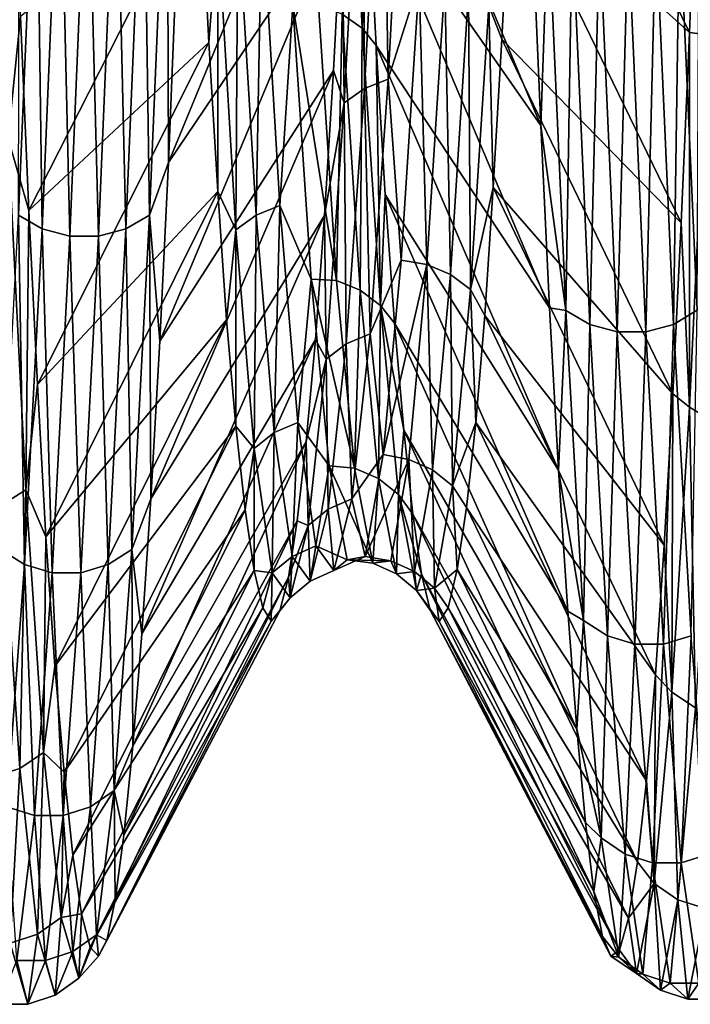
# Model space of a CAD drawing. Header units: metres. Extents: x -95 to 103, y -12 to 12.
# Tile 491 of 520: x 97.93 to 99.72, y -10.47 to -7.85. Entities that reach past the tile are written whole.
import ezdxf

# ---------------------------------------------------------------- set-up
doc = ezdxf.new("R2010")
doc.units = ezdxf.units.M
doc.layers.add('solid_P74500_01', color=7, linetype='CONTINUOUS')

msp = doc.modelspace()

# ---------------------------------------------------------------- linework, layer by layer
at = {"layer": 'solid_P74500_01'}
for points in [[(98.790375, -7.833312, 5.11005), (98.84375, -7.870393, 5.134314), (98.795631, -6.911403, 6.367678)], [(98.795631, -6.911403, 6.367678), (98.84375, -7.870393, 5.134314), (98.832939, -6.966874, 6.384732)], [(98.84375, -7.870393, 5.134314), (98.85656, -7.46706, 5.792951), (98.832939, -6.966874, 6.384732)], [(99.319588, -8.129209, 6.396384), (98.832939, -6.966874, 6.384732), (98.85656, -7.46706, 5.792951)], [(99.319588, -8.129209, 6.396384), (99.2966, -7.59073, 7.02585), (98.832939, -6.966874, 6.384732)], [(99.715248, -7.881959, -6.697031), (99.238716, -7.452239, -5.810647), (99.26162, -6.953875, -6.39924)], [(99.738045, -7.32219, -7.305136), (99.715248, -7.881959, -6.697031), (99.26162, -6.953875, -6.39924)], [(98.326958, -8.227825, -6.26663), (98.813553, -7.048882, -6.292283), (98.790451, -7.541617, -5.694568)], [(98.326958, -8.227825, -6.26663), (98.349098, -7.698763, -6.90525), (98.813553, -7.048882, -6.292283)], [(98.897423, -7.123503, -6.058362), (98.960678, -7.101774, -6.039834), (98.912552, -8.006654, -4.780875)], [(98.912552, -8.006654, -4.780875), (98.960678, -7.101774, -6.039834), (98.995399, -7.744138, -5.170088)], [(98.897423, -7.123503, -6.058362), (98.849304, -8.031159, -4.795551), (98.844017, -7.157214, -6.087073)], [(98.897423, -7.123503, -6.058362), (98.912552, -8.006654, -4.780875), (98.849304, -8.031159, -4.795551)], [(98.844017, -7.157214, -6.087073), (98.795898, -8.069172, -4.818286), (98.790451, -7.541617, -5.694568)], [(98.849304, -8.031159, -4.795551), (98.795898, -8.069172, -4.818286), (98.844017, -7.157214, -6.087073)], [(97.974739, -7.251092, -7.453121), (97.927681, -8.368459, -6.181171), (97.930092, -7.229092, -7.395165)], [(97.990875, -8.404579, -6.207862), (97.927681, -8.368459, -6.181171), (97.974739, -7.251092, -7.453121)], [(98.037941, -7.282386, -7.485303), (97.990875, -8.404579, -6.207862), (97.974739, -7.251092, -7.453121)], [(98.324066, -7.250777, -7.453051), (98.277008, -8.368137, -6.181152), (98.260933, -7.282162, -7.485275)], [(98.324066, -7.250777, -7.453051), (98.326958, -8.227825, -6.26663), (98.277008, -8.368137, -6.181152)], [(98.324066, -7.250777, -7.453051), (98.349098, -7.698763, -6.90525), (98.326958, -8.227825, -6.26663)], [(97.900528, -8.164598, 6.440331), (97.932716, -7.839543, 6.745545), (97.910248, -7.273641, 7.35393)], [(98.06411, -8.42406, -6.222299), (97.990875, -8.404579, -6.207862), (98.037941, -7.282386, -7.485303)], [(98.111168, -7.299256, -7.502702), (98.06411, -8.42406, -6.222299), (98.037941, -7.282386, -7.485303)], [(98.260933, -7.282162, -7.485275), (98.213875, -8.404354, -6.20787), (98.187737, -7.299174, -7.502693)], [(98.277008, -8.368137, -6.181152), (98.213875, -8.404354, -6.20787), (98.260933, -7.282162, -7.485275)], [(98.140671, -8.423978, -6.222304), (98.06411, -8.42406, -6.222299), (98.111168, -7.299256, -7.502702)], [(98.187737, -7.299174, -7.502693), (98.140671, -8.423978, -6.222304), (98.111168, -7.299256, -7.502702)], [(98.213875, -8.404354, -6.20787), (98.140671, -8.423978, -6.222304), (98.187737, -7.299174, -7.502693)], [(99.763016, -7.888095, -6.783866), (99.715248, -7.881959, -6.697031), (99.738045, -7.32219, -7.305136)], [(97.932716, -7.839543, 6.745545), (97.955299, -8.355656, 6.092323), (98.411591, -7.458072, 5.801159)], [(97.955299, -8.355656, 6.092323), (98.434883, -7.908321, 5.168714), (98.411591, -7.458072, 5.801159)], [(98.459045, -7.596894, 5.523159), (98.411591, -7.458072, 5.801159), (98.434883, -7.908321, 5.168714)], [(98.84375, -7.870393, 5.134314), (98.880508, -7.916407, 5.15989), (98.85656, -7.46706, 5.792951)], [(99.342964, -8.615294, 5.722879), (98.85656, -7.46706, 5.792951), (98.880508, -7.916407, 5.15989)], [(99.342964, -8.615294, 5.722879), (99.319588, -8.129209, 6.396384), (98.85656, -7.46706, 5.792951)], [(99.180603, -7.8113, -5.219016), (99.238716, -7.452239, -5.810647), (99.215775, -7.899969, -5.183126)], [(99.693329, -8.388759, -6.049393), (99.215775, -7.899969, -5.183126), (99.238716, -7.452239, -5.810647)], [(99.715248, -7.881959, -6.697031), (99.693329, -8.388759, -6.049393), (99.238716, -7.452239, -5.810647)], [(98.303879, -8.704233, -5.588188), (98.790451, -7.541617, -5.694568), (98.767235, -7.982965, -5.057574)], [(98.303879, -8.704233, -5.588188), (98.326958, -8.227825, -6.26663), (98.790451, -7.541617, -5.694568)], [(98.560577, -8.368117, 4.164261), (98.575706, -7.537958, 5.480403), (98.512459, -7.561069, 5.49716)], [(98.560577, -8.368117, 4.164261), (98.623825, -8.342547, 4.151577), (98.575706, -7.537958, 5.480403)], [(98.575706, -7.537958, 5.480403), (98.623825, -8.342547, 4.151577), (98.659096, -7.808609, 5.076948)], [(98.795898, -8.069172, -4.818286), (98.767235, -7.982965, -5.057574), (98.790451, -7.541617, -5.694568)], [(98.512459, -7.561069, 5.49716), (98.459045, -7.596894, 5.523159), (98.507164, -8.407759, 4.183946)], [(98.560577, -8.368117, 4.164261), (98.512459, -7.561069, 5.49716), (98.507164, -8.407759, 4.183946)], [(99.339478, -7.564224, 7.142225), (99.2966, -7.59073, 7.02585), (99.319588, -8.129209, 6.396384)], [(99.386536, -8.621805, 5.822116), (99.339478, -7.564224, 7.142225), (99.319588, -8.129209, 6.396384)], [(99.402679, -7.596933, 7.172999), (99.339478, -7.564224, 7.142225), (99.386536, -8.621805, 5.822116)], [(99.688805, -7.564149, 7.141912), (99.625671, -7.596901, 7.172777), (99.672729, -8.659002, 5.846967)], [(99.735863, -8.621679, 5.821819), (99.688805, -7.564149, 7.141912), (99.672729, -8.659002, 5.846967)], [(99.735863, -8.621679, 5.821819), (99.740379, -7.667348, 6.942352), (99.688805, -7.564149, 7.141912)], [(98.459045, -7.596894, 5.523159), (98.434883, -7.908321, 5.168714), (98.458427, -8.305195, 4.502941)], [(98.507164, -8.407759, 4.183946), (98.459045, -7.596894, 5.523159), (98.458427, -8.305195, 4.502941)], [(99.449738, -8.65907, 5.847181), (99.402679, -7.596933, 7.172999), (99.386536, -8.621805, 5.822116)], [(99.475906, -7.614615, 7.18959), (99.402679, -7.596933, 7.172999), (99.449738, -8.65907, 5.847181)], [(99.625671, -7.596901, 7.172777), (99.552475, -7.614605, 7.189508), (99.599533, -8.679184, 5.860607)], [(99.672729, -8.659002, 5.846967), (99.625671, -7.596901, 7.172777), (99.599533, -8.679184, 5.860607)], [(99.522972, -8.679208, 5.860686), (99.475906, -7.614615, 7.18959), (99.449738, -8.65907, 5.847181)], [(99.552475, -7.614605, 7.189508), (99.475906, -7.614615, 7.18959), (99.522972, -8.679208, 5.860686)], [(99.599533, -8.679184, 5.860607), (99.552475, -7.614605, 7.189508), (99.522972, -8.679208, 5.860686)], [(98.912552, -8.006654, -4.780875), (98.995399, -7.744138, -5.170088), (98.947563, -8.488454, -3.819284)], [(99.015869, -8.499977, -3.81833), (98.947563, -8.488454, -3.819284), (98.995399, -7.744138, -5.170088)], [(99.063988, -7.750636, -5.17861), (99.015869, -8.499977, -3.81833), (98.995399, -7.744138, -5.170088)], [(99.079102, -8.52606, -3.830006), (99.015869, -8.499977, -3.81833), (99.063988, -7.750636, -5.17861)], [(99.079102, -8.52606, -3.830006), (99.063988, -7.750636, -5.17861), (99.12722, -7.774426, -5.19446)], [(99.079102, -8.52606, -3.830006), (99.12722, -7.774426, -5.19446), (99.132484, -8.566485, -3.848092)], [(99.12722, -7.774426, -5.19446), (99.180603, -7.8113, -5.219016), (99.132484, -8.566485, -3.848092)], [(98.623825, -8.342547, 4.151577), (98.707222, -8.538337, 3.709056), (98.659096, -7.808609, 5.076948)], [(98.775261, -8.541957, 3.726181), (98.659096, -7.808609, 5.076948), (98.707222, -8.538337, 3.709056)], [(98.775261, -8.541957, 3.726181), (98.727142, -7.809382, 5.094395), (98.659096, -7.808609, 5.076948)], [(98.790375, -7.833312, 5.11005), (98.727142, -7.809382, 5.094395), (98.775261, -8.541957, 3.726181)], [(99.132484, -8.566485, -3.848092), (99.180603, -7.8113, -5.219016), (99.19294, -8.294554, -4.523155)], [(99.180603, -7.8113, -5.219016), (99.215775, -7.899969, -5.183126), (99.19294, -8.294554, -4.523155)], [(98.790375, -7.833312, 5.11005), (98.775261, -8.541957, 3.726181), (98.838493, -8.568137, 3.737643)], [(98.790375, -7.833312, 5.11005), (98.838493, -8.568137, 3.737643), (98.84375, -7.870393, 5.134314)], [(97.900528, -8.164598, 6.440331), (97.955299, -8.355656, 6.092323), (97.932716, -7.839543, 6.745545)], [(98.838493, -8.568137, 3.737643), (98.891876, -8.608709, 3.75541), (98.84375, -7.870393, 5.134314)], [(98.84375, -7.870393, 5.134314), (98.891876, -8.608709, 3.75541), (98.880508, -7.916407, 5.15989)], [(99.715958, -8.879577, -5.411709), (99.693329, -8.388759, -6.049393), (99.715248, -7.881959, -6.697031)], [(99.763016, -7.888095, -6.783866), (99.715958, -8.879577, -5.411709), (99.715248, -7.881959, -6.697031)], [(99.77916, -8.917857, -5.435156), (99.715958, -8.879577, -5.411709), (99.763016, -7.888095, -6.783866)], [(97.955299, -8.355656, 6.092323), (97.977882, -8.819003, 5.399454), (98.434883, -7.908321, 5.168714)], [(97.977882, -8.819003, 5.399454), (98.458427, -8.305195, 4.502941), (98.434883, -7.908321, 5.168714)], [(98.891876, -8.608709, 3.75541), (98.904953, -8.31363, 4.489039), (98.880508, -7.916407, 5.15989)], [(99.366997, -9.047523, 5.00894), (98.880508, -7.916407, 5.15989), (98.904953, -8.31363, 4.489039)], [(99.366997, -9.047523, 5.00894), (99.342964, -8.615294, 5.722879), (98.880508, -7.916407, 5.15989)], [(99.67115, -8.844275, -5.359597), (99.19294, -8.294554, -4.523155), (99.215775, -7.899969, -5.183126)], [(99.693329, -8.388759, -6.049393), (99.67115, -8.844275, -5.359597), (99.215775, -7.899969, -5.183126)], [(98.280197, -9.123547, -4.873214), (98.767235, -7.982965, -5.057574), (98.743492, -8.368941, -4.387018)], [(98.280197, -9.123547, -4.873214), (98.303879, -8.704233, -5.588188), (98.767235, -7.982965, -5.057574)], [(98.795898, -8.069172, -4.818286), (98.743492, -8.368941, -4.387018), (98.767235, -7.982965, -5.057574)], [(98.849304, -8.031159, -4.795551), (98.912552, -8.006654, -4.780875), (98.864433, -8.684324, -3.385668)], [(98.864433, -8.684324, -3.385668), (98.912552, -8.006654, -4.780875), (98.947563, -8.488454, -3.819284)], [(98.849304, -8.031159, -4.795551), (98.801186, -8.710912, -3.396073), (98.795898, -8.069172, -4.818286)], [(98.849304, -8.031159, -4.795551), (98.864433, -8.684324, -3.385668), (98.801186, -8.710912, -3.396073)], [(98.795898, -8.069172, -4.818286), (98.747772, -8.752148, -3.412184), (98.743492, -8.368941, -4.387018)], [(98.801186, -8.710912, -3.396073), (98.747772, -8.752148, -3.412184), (98.795898, -8.069172, -4.818286)], [(99.386536, -8.621805, 5.822116), (99.319588, -8.129209, 6.396384), (99.342964, -8.615294, 5.722879)], [(97.947586, -9.099931, 5.027052), (97.900528, -8.164598, 6.440331), (97.884453, -9.139276, 5.048839)], [(97.947586, -9.099931, 5.027052), (97.955299, -8.355656, 6.092323), (97.900528, -8.164598, 6.440331)], [(98.277008, -8.368137, -6.181152), (98.326958, -8.227825, -6.26663), (98.303879, -8.704233, -5.588188)], [(97.977882, -8.819003, 5.399454), (98.000908, -9.224648, 4.673626), (98.458427, -8.305195, 4.502941)], [(98.000908, -9.224648, 4.673626), (98.482246, -8.646752, 3.807828), (98.458427, -8.305195, 4.502941)], [(98.507164, -8.407759, 4.183946), (98.458427, -8.305195, 4.502941), (98.482246, -8.646752, 3.807828)], [(99.132484, -8.566485, -3.848092), (99.19294, -8.294554, -4.523155), (99.169937, -8.635324, -3.832931)], [(99.648293, -9.247269, -4.627614), (99.169937, -8.635324, -3.832931), (99.19294, -8.294554, -4.523155)], [(99.67115, -8.844275, -5.359597), (99.648293, -9.247269, -4.627614), (99.19294, -8.294554, -4.523155)], [(98.891876, -8.608709, 3.75541), (98.929855, -8.656312, 3.785599), (98.904953, -8.31363, 4.489039)], [(99.391548, -9.423112, 4.259678), (98.904953, -8.31363, 4.489039), (98.929855, -8.656312, 3.785599)], [(99.391548, -9.423112, 4.259678), (99.366997, -9.047523, 5.00894), (98.904953, -8.31363, 4.489039)], [(97.947586, -9.099931, 5.027052), (97.977882, -8.819003, 5.399454), (97.955299, -8.355656, 6.092323)], [(98.608696, -8.947294, 2.718592), (98.623825, -8.342547, 4.151577), (98.560577, -8.368117, 4.164261)], [(98.608696, -8.947294, 2.718592), (98.671944, -8.919962, 2.710325), (98.623825, -8.342547, 4.151577)], [(98.623825, -8.342547, 4.151577), (98.671944, -8.919962, 2.710325), (98.707222, -8.538337, 3.709056)], [(97.943817, -9.298843, -4.76347), (97.880615, -9.258877, -4.742989), (97.927681, -8.368459, -6.181171)], [(97.990875, -8.404579, -6.207862), (97.943817, -9.298843, -4.76347), (97.927681, -8.368459, -6.181171)], [(98.277008, -8.368137, -6.181152), (98.229942, -9.258556, -4.743023), (98.213875, -8.404354, -6.20787)], [(98.277008, -8.368137, -6.181152), (98.280197, -9.123547, -4.873214), (98.229942, -9.258556, -4.743023)], [(98.256401, -9.483229, -4.126333), (98.743492, -8.368941, -4.387018), (98.718887, -8.699071, -3.687726)], [(98.256401, -9.483229, -4.126333), (98.280197, -9.123547, -4.873214), (98.743492, -8.368941, -4.387018)], [(98.277008, -8.368137, -6.181152), (98.303879, -8.704233, -5.588188), (98.280197, -9.123547, -4.873214)], [(98.560577, -8.368117, 4.164261), (98.507164, -8.407759, 4.183946), (98.55529, -8.989673, 2.731431)], [(98.608696, -8.947294, 2.718592), (98.560577, -8.368117, 4.164261), (98.55529, -8.989673, 2.731431)], [(98.747772, -8.752148, -3.412184), (98.718887, -8.699071, -3.687726), (98.743492, -8.368941, -4.387018)], [(99.715958, -8.879577, -5.411709), (99.67115, -8.844275, -5.359597), (99.693329, -8.388759, -6.049393)], [(98.017052, -9.320405, -4.774558), (97.943817, -9.298843, -4.76347), (97.990875, -8.404579, -6.207862)], [(98.06411, -8.42406, -6.222299), (98.017052, -9.320405, -4.774558), (97.990875, -8.404579, -6.207862)], [(98.213875, -8.404354, -6.20787), (98.166809, -9.298623, -4.763515), (98.140671, -8.423978, -6.222304)], [(98.229942, -9.258556, -4.743023), (98.166809, -9.298623, -4.763515), (98.213875, -8.404354, -6.20787)], [(98.507164, -8.407759, 4.183946), (98.482246, -8.646752, 3.807828), (98.506622, -8.930234, 3.087312)], [(98.55529, -8.989673, 2.731431), (98.507164, -8.407759, 4.183946), (98.506622, -8.930234, 3.087312)], [(98.093613, -9.320325, -4.774576), (98.017052, -9.320405, -4.774558), (98.06411, -8.42406, -6.222299)], [(98.140671, -8.423978, -6.222304), (98.093613, -9.320325, -4.774576), (98.06411, -8.42406, -6.222299)], [(98.166809, -9.298623, -4.763515), (98.093613, -9.320325, -4.774576), (98.140671, -8.423978, -6.222304)], [(98.864433, -8.684324, -3.385668), (98.947563, -8.488454, -3.819284), (98.899612, -9.005815, -2.36242)], [(99.015869, -8.499977, -3.81833), (98.899612, -9.005815, -2.36242), (98.947563, -8.488454, -3.819284)], [(99.015869, -8.499977, -3.81833), (98.967751, -9.018471, -2.354182), (98.899612, -9.005815, -2.36242)], [(99.030975, -9.046138, -2.361365), (98.967751, -9.018471, -2.354182), (99.015869, -8.499977, -3.81833)], [(99.030975, -9.046138, -2.361365), (99.015869, -8.499977, -3.81833), (99.079102, -8.52606, -3.830006)], [(98.671944, -8.919962, 2.710325), (98.755356, -9.035464, 2.238496), (98.707222, -8.538337, 3.709056)], [(98.82338, -9.041697, 2.25528), (98.707222, -8.538337, 3.709056), (98.755356, -9.035464, 2.238496)], [(98.82338, -9.041697, 2.25528), (98.775261, -8.541957, 3.726181), (98.707222, -8.538337, 3.709056)], [(98.838493, -8.568137, 3.737643), (98.775261, -8.541957, 3.726181), (98.82338, -9.041697, 2.25528)], [(99.030975, -9.046138, -2.361365), (99.079102, -8.52606, -3.830006), (99.084358, -9.089017, -2.37249)], [(99.079102, -8.52606, -3.830006), (99.132484, -8.566485, -3.848092), (99.084358, -9.089017, -2.37249)], [(98.838493, -8.568137, 3.737643), (98.82338, -9.041697, 2.25528), (98.886612, -9.069416, 2.262233)], [(98.838493, -8.568137, 3.737643), (98.886612, -9.069416, 2.262233), (98.891876, -8.608709, 3.75541)], [(99.084358, -9.089017, -2.37249), (99.132484, -8.566485, -3.848092), (99.146133, -8.920623, -3.112587)], [(99.132484, -8.566485, -3.848092), (99.169937, -8.635324, -3.832931), (99.146133, -8.920623, -3.112587)], [(98.886612, -9.069416, 2.262233), (98.939995, -9.112372, 2.273013), (98.891876, -8.608709, 3.75541)], [(98.891876, -8.608709, 3.75541), (98.954422, -8.940856, 3.053822), (98.929855, -8.656312, 3.785599)], [(98.891876, -8.608709, 3.75541), (98.939995, -9.112372, 2.273013), (98.954422, -8.940856, 3.053822)], [(99.386536, -8.621805, 5.822116), (99.342964, -8.615294, 5.722879), (99.366997, -9.047523, 5.00894)], [(99.433594, -9.447365, 4.343827), (99.386536, -8.621805, 5.822116), (99.366997, -9.047523, 5.00894)], [(99.449738, -8.65907, 5.847181), (99.386536, -8.621805, 5.822116), (99.433594, -9.447365, 4.343827)], [(99.735863, -8.621679, 5.821819), (99.672729, -8.659002, 5.846967), (99.719795, -9.488081, 4.362301)], [(98.000908, -9.224648, 4.673626), (98.02478, -9.568944, 3.921027), (98.482246, -8.646752, 3.807828)], [(98.02478, -9.568944, 3.921027), (98.506622, -8.930234, 3.087312), (98.482246, -8.646752, 3.807828)], [(99.625084, -9.5923, -3.86218), (99.146133, -8.920623, -3.112587), (99.169937, -8.635324, -3.832931)], [(99.648293, -9.247269, -4.627614), (99.625084, -9.5923, -3.86218), (99.169937, -8.635324, -3.832931)], [(99.415573, -9.736691, 3.483363), (98.929855, -8.656312, 3.785599), (98.954422, -8.940856, 3.053822)], [(99.415573, -9.736691, 3.483363), (99.391548, -9.423112, 4.259678), (98.929855, -8.656312, 3.785599)], [(99.496796, -9.488183, 4.362502), (99.449738, -8.65907, 5.847181), (99.433594, -9.447365, 4.343827)], [(99.522972, -8.679208, 5.860686), (99.449738, -8.65907, 5.847181), (99.496796, -9.488183, 4.362502)], [(99.672729, -8.659002, 5.846967), (99.599533, -8.679184, 5.860607), (99.646599, -9.510199, 4.37248)], [(99.719795, -9.488081, 4.362301), (99.672729, -8.659002, 5.846967), (99.646599, -9.510199, 4.37248)], [(98.232521, -9.782187, -3.35293), (98.718887, -8.699071, -3.687726), (98.694199, -8.971153, -2.964466)], [(98.232521, -9.782187, -3.35293), (98.256401, -9.483229, -4.126333), (98.718887, -8.699071, -3.687726)], [(98.747772, -8.752148, -3.412184), (98.694199, -8.971153, -2.964466), (98.718887, -8.699071, -3.687726)], [(98.801186, -8.710912, -3.396073), (98.864433, -8.684324, -3.385668), (98.816315, -9.123263, -1.895828)], [(98.816315, -9.123263, -1.895828), (98.864433, -8.684324, -3.385668), (98.899612, -9.005815, -2.36242)], [(99.57003, -9.510234, 4.372554), (99.522972, -8.679208, 5.860686), (99.496796, -9.488183, 4.362502)], [(99.599533, -8.679184, 5.860607), (99.522972, -8.679208, 5.860686), (99.57003, -9.510234, 4.372554)], [(99.646599, -9.510199, 4.37248), (99.599533, -8.679184, 5.860607), (99.57003, -9.510234, 4.372554)], [(98.801186, -8.710912, -3.396073), (98.753059, -9.1512, -1.901671), (98.747772, -8.752148, -3.412184)], [(98.801186, -8.710912, -3.396073), (98.816315, -9.123263, -1.895828), (98.753059, -9.1512, -1.901671)], [(98.747772, -8.752148, -3.412184), (98.699654, -9.194527, -1.910709), (98.694199, -8.971153, -2.964466)], [(98.753059, -9.1512, -1.901671), (98.699654, -9.194527, -1.910709), (98.747772, -8.752148, -3.412184)], [(97.947586, -9.099931, 5.027052), (98.000908, -9.224648, 4.673626), (97.977882, -8.819003, 5.399454)], [(99.6689, -9.638759, -3.896325), (99.648293, -9.247269, -4.627614), (99.67115, -8.844275, -5.359597)], [(99.715958, -8.879577, -5.411709), (99.6689, -9.638759, -3.896325), (99.67115, -8.844275, -5.359597)], [(99.732094, -9.680332, -3.913235), (99.6689, -9.638759, -3.896325), (99.715958, -8.879577, -5.411709)], [(99.77916, -8.917857, -5.435156), (99.732094, -9.680332, -3.913235), (99.715958, -8.879577, -5.411709)], [(98.02478, -9.568944, 3.921027), (98.048958, -9.851462, 3.145852), (98.506622, -8.930234, 3.087312)], [(98.048958, -9.851462, 3.145852), (98.531357, -9.153168, 2.346856), (98.506622, -8.930234, 3.087312)], [(98.55529, -8.989673, 2.731431), (98.506622, -8.930234, 3.087312), (98.531357, -9.153168, 2.346856)], [(98.656822, -9.276907, 1.198713), (98.671944, -8.919962, 2.710325), (98.608696, -8.947294, 2.718592)], [(98.656822, -9.276907, 1.198713), (98.72007, -9.248573, 1.195089), (98.671944, -8.919962, 2.710325)], [(98.671944, -8.919962, 2.710325), (98.72007, -9.248573, 1.195089), (98.755356, -9.035464, 2.238496)], [(99.084358, -9.089017, -2.37249), (99.146133, -8.920623, -3.112587), (99.121361, -9.14673, -2.366978)], [(99.601471, -9.874178, -3.073509), (99.121361, -9.14673, -2.366978), (99.146133, -8.920623, -3.112587)], [(99.625084, -9.5923, -3.86218), (99.601471, -9.874178, -3.073509), (99.146133, -8.920623, -3.112587)], [(98.608696, -8.947294, 2.718592), (98.55529, -8.989673, 2.731431), (98.603409, -9.320839, 1.204354)], [(98.656822, -9.276907, 1.198713), (98.608696, -8.947294, 2.718592), (98.603409, -9.320839, 1.204354)], [(98.939995, -9.112372, 2.273013), (98.978149, -9.164113, 2.297737), (98.954422, -8.940856, 3.053822)], [(99.438522, -9.985227, 2.687802), (98.954422, -8.940856, 3.053822), (98.978149, -9.164113, 2.297737)], [(99.438522, -9.985227, 2.687802), (99.415573, -9.736691, 3.483363), (98.954422, -8.940856, 3.053822)], [(98.208611, -10.019304, -2.558257), (98.694199, -8.971153, -2.964466), (98.670303, -9.182402, -2.22325)], [(98.208611, -10.019304, -2.558257), (98.232521, -9.782187, -3.35293), (98.694199, -8.971153, -2.964466)], [(98.55529, -8.989673, 2.731431), (98.531357, -9.153168, 2.346856), (98.555519, -9.314616, 1.592443)], [(98.603409, -9.320839, 1.204354), (98.55529, -8.989673, 2.731431), (98.555519, -9.314616, 1.592443)], [(98.699654, -9.194527, -1.910709), (98.670303, -9.182402, -2.22325), (98.694199, -8.971153, -2.964466)], [(98.816315, -9.123263, -1.895828), (98.899612, -9.005815, -2.36242), (98.851578, -9.277234, -0.839641)], [(98.967751, -9.018471, -2.354182), (98.851578, -9.277234, -0.839641), (98.899612, -9.005815, -2.36242)], [(98.72007, -9.248573, 1.195089), (98.803482, -9.286161, 0.708035), (98.755356, -9.035464, 2.238496)], [(98.871506, -9.295063, 0.723677), (98.755356, -9.035464, 2.238496), (98.803482, -9.286161, 0.708035)], [(98.871506, -9.295063, 0.723677), (98.82338, -9.041697, 2.25528), (98.755356, -9.035464, 2.238496)], [(98.886612, -9.069416, 2.262233), (98.82338, -9.041697, 2.25528), (98.871506, -9.295063, 0.723677)], [(98.967751, -9.018471, -2.354182), (98.919624, -9.288593, -0.826649), (98.851578, -9.277234, -0.839641)], [(98.982857, -9.317081, -0.829147), (98.919624, -9.288593, -0.826649), (98.967751, -9.018471, -2.354182)], [(98.982857, -9.317081, -0.829147), (98.967751, -9.018471, -2.354182), (99.030975, -9.046138, -2.361365)], [(98.886612, -9.069416, 2.262233), (98.871506, -9.295063, 0.723677), (98.934738, -9.323565, 0.725933)], [(98.886612, -9.069416, 2.262233), (98.934738, -9.323565, 0.725933), (98.939995, -9.112372, 2.273013)], [(98.982857, -9.317081, -0.829147), (99.030975, -9.046138, -2.361365), (99.03624, -9.361234, -0.833011)], [(99.030975, -9.046138, -2.361365), (99.084358, -9.089017, -2.37249), (99.03624, -9.361234, -0.833011)], [(99.433594, -9.447365, 4.343827), (99.366997, -9.047523, 5.00894), (99.391548, -9.423112, 4.259678)], [(99.03624, -9.361234, -0.833011), (99.084358, -9.089017, -2.37249), (99.096458, -9.311602, -1.603281)], [(99.084358, -9.089017, -2.37249), (99.121361, -9.14673, -2.366978), (99.096458, -9.311602, -1.603281)], [(97.947586, -9.099931, 5.027052), (97.884453, -9.139276, 5.048839), (97.931511, -9.841186, 3.498369)], [(97.994644, -9.79881, 3.48326), (97.947586, -9.099931, 5.027052), (97.931511, -9.841186, 3.498369)], [(97.994644, -9.79881, 3.48326), (98.000908, -9.224648, 4.673626), (97.947586, -9.099931, 5.027052)], [(98.934738, -9.323565, 0.725933), (98.988121, -9.367737, 0.729437), (98.939995, -9.112372, 2.273013)], [(98.939995, -9.112372, 2.273013), (99.001442, -9.32427, 1.524045), (98.978149, -9.164113, 2.297737)], [(98.939995, -9.112372, 2.273013), (98.988121, -9.367737, 0.729437), (99.001442, -9.32427, 1.524045)], [(97.931511, -9.841186, 3.498369), (97.884453, -9.139276, 5.048839), (97.858315, -9.86411, 3.506577)], [(98.229942, -9.258556, -4.743023), (98.280197, -9.123547, -4.873214), (98.256401, -9.483229, -4.126333)], [(98.753059, -9.1512, -1.901671), (98.816315, -9.123263, -1.895828), (98.768188, -9.314378, -0.35452)], [(98.768188, -9.314378, -0.35452), (98.816315, -9.123263, -1.895828), (98.851578, -9.277234, -0.839641)], [(99.577141, -10.090174, -2.268047), (99.096458, -9.311602, -1.603281), (99.121361, -9.14673, -2.366978)], [(99.601471, -9.874178, -3.073509), (99.577141, -10.090174, -2.268047), (99.121361, -9.14673, -2.366978)], [(98.048958, -9.851462, 3.145852), (98.072601, -10.07208, 2.351645), (98.531357, -9.153168, 2.346856)], [(98.072601, -10.07208, 2.351645), (98.555519, -9.314616, 1.592443), (98.531357, -9.153168, 2.346856)], [(98.753059, -9.1512, -1.901671), (98.704941, -9.342906, -0.355643), (98.699654, -9.194527, -1.910709)], [(98.753059, -9.1512, -1.901671), (98.768188, -9.314378, -0.35452), (98.704941, -9.342906, -0.355643)], [(99.460991, -10.169261, 1.87645), (98.978149, -9.164113, 2.297737), (99.001442, -9.32427, 1.524045)], [(99.460991, -10.169261, 1.87645), (99.438522, -9.985227, 2.687802), (98.978149, -9.164113, 2.297737)], [(98.185318, -10.192303, -1.747532), (98.670303, -9.182402, -2.22325), (98.64711, -9.332324, -1.47022)], [(98.185318, -10.192303, -1.747532), (98.208611, -10.019304, -2.558257), (98.670303, -9.182402, -2.22325)], [(98.699654, -9.194527, -1.910709), (98.64711, -9.332324, -1.47022), (98.670303, -9.182402, -2.22325)], [(98.699654, -9.194527, -1.910709), (98.651535, -9.387145, -0.357362), (98.64711, -9.332324, -1.47022)], [(98.704941, -9.342906, -0.355643), (98.651535, -9.387145, -0.357362), (98.699654, -9.194527, -1.910709)], [(97.994644, -9.79881, 3.48326), (98.02478, -9.568944, 3.921027), (98.000908, -9.224648, 4.673626)], [(98.704941, -9.342906, -0.355643), (98.72007, -9.248573, 1.195089), (98.656822, -9.276907, 1.198713)], [(98.704941, -9.342906, -0.355643), (98.768188, -9.314378, -0.35452), (98.72007, -9.248573, 1.195089)], [(98.72007, -9.248573, 1.195089), (98.768188, -9.314378, -0.35452), (98.803482, -9.286161, 0.708035)], [(99.6689, -9.638759, -3.896325), (99.625084, -9.5923, -3.86218), (99.648293, -9.247269, -4.627614)], [(97.943817, -9.298843, -4.76347), (97.896759, -9.943557, -3.189652), (97.880615, -9.258877, -4.742989)], [(98.229942, -9.258556, -4.743023), (98.182884, -9.900507, -3.176024), (98.166809, -9.298623, -4.763515)], [(98.229942, -9.258556, -4.743023), (98.232521, -9.782187, -3.35293), (98.182884, -9.900507, -3.176024)], [(98.229942, -9.258556, -4.743023), (98.256401, -9.483229, -4.126333), (98.232521, -9.782187, -3.35293)], [(98.656822, -9.276907, 1.198713), (98.603409, -9.320839, 1.204354), (98.651535, -9.387145, -0.357362)], [(98.704941, -9.342906, -0.355643), (98.656822, -9.276907, 1.198713), (98.651535, -9.387145, -0.357362)], [(98.768188, -9.314378, -0.35452), (98.851578, -9.277234, -0.839641), (98.803482, -9.286161, 0.708035)], [(98.919624, -9.288593, -0.826649), (98.803482, -9.286161, 0.708035), (98.851578, -9.277234, -0.839641)], [(97.969986, -9.96662, -3.197089), (97.896759, -9.943557, -3.189652), (97.943817, -9.298843, -4.76347)], [(98.017052, -9.320405, -4.774558), (97.969986, -9.96662, -3.197089), (97.943817, -9.298843, -4.76347)], [(98.166809, -9.298623, -4.763515), (98.119751, -9.943346, -3.189732), (98.093613, -9.320325, -4.774576)], [(98.182884, -9.900507, -3.176024), (98.119751, -9.943346, -3.189732), (98.166809, -9.298623, -4.763515)], [(98.919624, -9.288593, -0.826649), (98.871506, -9.295063, 0.723677), (98.803482, -9.286161, 0.708035)], [(98.934738, -9.323565, 0.725933), (98.871506, -9.295063, 0.723677), (98.919624, -9.288593, -0.826649)], [(98.934738, -9.323565, 0.725933), (98.919624, -9.288593, -0.826649), (98.982857, -9.317081, -0.829147)], [(98.046555, -9.966544, -3.19712), (97.969986, -9.96662, -3.197089), (98.017052, -9.320405, -4.774558)], [(98.093613, -9.320325, -4.774576), (98.046555, -9.966544, -3.19712), (98.017052, -9.320405, -4.774558)], [(98.119751, -9.943346, -3.189732), (98.046555, -9.966544, -3.19712), (98.093613, -9.320325, -4.774576)], [(98.072601, -10.07208, 2.351645), (98.095711, -10.22819, 1.543288), (98.555519, -9.314616, 1.592443)], [(98.095711, -10.22819, 1.543288), (98.578621, -9.413505, 0.828848), (98.555519, -9.314616, 1.592443)], [(98.163002, -10.299466, -0.926226), (98.64711, -9.332324, -1.47022), (98.624161, -9.42149, -0.708076)], [(98.163002, -10.299466, -0.926226), (98.185318, -10.192303, -1.747532), (98.64711, -9.332324, -1.47022)], [(98.603409, -9.320839, 1.204354), (98.555519, -9.314616, 1.592443), (98.578621, -9.413505, 0.828848)], [(98.603409, -9.320839, 1.204354), (98.578621, -9.413505, 0.828848), (98.601288, -9.449118, 0.060326)], [(98.651535, -9.387145, -0.357362), (98.603409, -9.320839, 1.204354), (98.601288, -9.449118, 0.060326)], [(98.651535, -9.387145, -0.357362), (98.624161, -9.42149, -0.708076), (98.64711, -9.332324, -1.47022)], [(98.934738, -9.323565, 0.725933), (98.982857, -9.317081, -0.829147), (98.988121, -9.367737, 0.729437)], [(98.982857, -9.317081, -0.829147), (99.03624, -9.361234, -0.833011), (98.988121, -9.367737, 0.729437)], [(98.988121, -9.367737, 0.729437), (99.024879, -9.42016, 0.741702), (99.001442, -9.32427, 1.524045)], [(99.483612, -10.288775, 1.05142), (99.001442, -9.32427, 1.524045), (99.024879, -9.42016, 0.741702)], [(99.483612, -10.288775, 1.05142), (99.460991, -10.169261, 1.87645), (99.001442, -9.32427, 1.524045)], [(99.03624, -9.361234, -0.833011), (99.096458, -9.311602, -1.603281), (99.072243, -9.413828, -0.827549)], [(99.552734, -10.240479, -1.448953), (99.072243, -9.413828, -0.827549), (99.096458, -9.311602, -1.603281)], [(99.577141, -10.090174, -2.268047), (99.552734, -10.240479, -1.448953), (99.096458, -9.311602, -1.603281)], [(98.988121, -9.367737, 0.729437), (99.03624, -9.361234, -0.833011), (99.048477, -9.450444, -0.043877)], [(98.988121, -9.367737, 0.729437), (99.048477, -9.450444, -0.043877), (99.024879, -9.42016, 0.741702)], [(99.03624, -9.361234, -0.833011), (99.072243, -9.413828, -0.827549), (99.048477, -9.450444, -0.043877)], [(98.651535, -9.387145, -0.357362), (98.601288, -9.449118, 0.060326), (98.624161, -9.42149, -0.708076)], [(98.095711, -10.22819, 1.543288), (98.118507, -10.317661, 0.724686), (98.578621, -9.413505, 0.828848)], [(98.118507, -10.317661, 0.724686), (98.601288, -9.449118, 0.060326), (98.578621, -9.413505, 0.828848)], [(98.140991, -10.341059, -0.100263), (98.624161, -9.42149, -0.708076), (98.601288, -9.449118, 0.060326)], [(98.140991, -10.341059, -0.100263), (98.163002, -10.299466, -0.926226), (98.624161, -9.42149, -0.708076)], [(99.506256, -10.34127, 0.216909), (99.024879, -9.42016, 0.741702), (99.048477, -9.450444, -0.043877)], [(99.506256, -10.34127, 0.216909), (99.483612, -10.288775, 1.05142), (99.024879, -9.42016, 0.741702)], [(99.529129, -10.324966, -0.61913), (99.048477, -9.450444, -0.043877), (99.072243, -9.413828, -0.827549)], [(99.552734, -10.240479, -1.448953), (99.529129, -10.324966, -0.61913), (99.072243, -9.413828, -0.827549)], [(99.433594, -9.447365, 4.343827), (99.391548, -9.423112, 4.259678), (99.415573, -9.736691, 3.483363)], [(98.118507, -10.317661, 0.724686), (98.140991, -10.341059, -0.100263), (98.601288, -9.449118, 0.060326)], [(99.529129, -10.324966, -0.61913), (99.506256, -10.34127, 0.216909), (99.048477, -9.450444, -0.043877)], [(99.480659, -10.026182, 2.750696), (99.433594, -9.447365, 4.343827), (99.415573, -9.736691, 3.483363)], [(99.496796, -9.488183, 4.362502), (99.433594, -9.447365, 4.343827), (99.480659, -10.026182, 2.750696)], [(99.543854, -10.069488, 2.762486), (99.496796, -9.488183, 4.362502), (99.480659, -10.026182, 2.750696)], [(99.57003, -9.510234, 4.372554), (99.496796, -9.488183, 4.362502), (99.543854, -10.069488, 2.762486)], [(99.719795, -9.488081, 4.362301), (99.646599, -9.510199, 4.37248), (99.693657, -10.092829, 2.768752)], [(99.766853, -10.069355, 2.762304), (99.719795, -9.488081, 4.362301), (99.693657, -10.092829, 2.768752)], [(99.617088, -10.092875, 2.76882), (99.57003, -9.510234, 4.372554), (99.543854, -10.069488, 2.762486)], [(99.646599, -9.510199, 4.37248), (99.57003, -9.510234, 4.372554), (99.617088, -10.092875, 2.76882)], [(99.693657, -10.092829, 2.768752), (99.646599, -9.510199, 4.37248), (99.617088, -10.092875, 2.76882)], [(97.994644, -9.79881, 3.48326), (98.048958, -9.851462, 3.145852), (98.02478, -9.568944, 3.921027)], [(99.621834, -10.147357, -2.279958), (99.601471, -9.874178, -3.073509), (99.625084, -9.5923, -3.86218)], [(99.6689, -9.638759, -3.896325), (99.621834, -10.147357, -2.279958), (99.625084, -9.5923, -3.86218)], [(99.685036, -10.191141, -2.289893), (99.621834, -10.147357, -2.279958), (99.6689, -9.638759, -3.896325)], [(99.732094, -9.680332, -3.913235), (99.685036, -10.191141, -2.289893), (99.6689, -9.638759, -3.896325)], [(99.75827, -10.214772, -2.295288), (99.685036, -10.191141, -2.289893), (99.732094, -9.680332, -3.913235)], [(99.480659, -10.026182, 2.750696), (99.415573, -9.736691, 3.483363), (99.438522, -9.985227, 2.687802)], [(97.994644, -9.79881, 3.48326), (97.931511, -9.841186, 3.498369), (97.978569, -10.282934, 1.857102)], [(98.041702, -10.238649, 1.849064), (97.994644, -9.79881, 3.48326), (97.978569, -10.282934, 1.857102)], [(98.041702, -10.238649, 1.849064), (98.048958, -9.851462, 3.145852), (97.994644, -9.79881, 3.48326)], [(98.182884, -9.900507, -3.176024), (98.232521, -9.782187, -3.35293), (98.208611, -10.019304, -2.558257)], [(97.931511, -9.841186, 3.498369), (97.858315, -9.86411, 3.506577), (97.905373, -10.306899, 1.861486)], [(97.978569, -10.282934, 1.857102), (97.931511, -9.841186, 3.498369), (97.905373, -10.306899, 1.861486)], [(98.041702, -10.238649, 1.849064), (98.072601, -10.07208, 2.351645), (98.048958, -9.851462, 3.145852)], [(99.621834, -10.147357, -2.279958), (99.577141, -10.090174, -2.268047), (99.601471, -9.874178, -3.073509)], [(98.182884, -9.900507, -3.176024), (98.135826, -10.284161, -1.524982), (98.119751, -9.943346, -3.189732)], [(98.182884, -9.900507, -3.176024), (98.185318, -10.192303, -1.747532), (98.135826, -10.284161, -1.524982)], [(98.182884, -9.900507, -3.176024), (98.208611, -10.019304, -2.558257), (98.185318, -10.192303, -1.747532)], [(97.969986, -9.96662, -3.197089), (97.922928, -10.352815, -1.53502), (97.896759, -9.943557, -3.189652)], [(98.119751, -9.943346, -3.189732), (98.072693, -10.328655, -1.531544), (98.046555, -9.966544, -3.19712)], [(98.135826, -10.284161, -1.524982), (98.072693, -10.328655, -1.531544), (98.119751, -9.943346, -3.189732)], [(97.999496, -10.352744, -1.535063), (97.922928, -10.352815, -1.53502), (97.969986, -9.96662, -3.197089)], [(98.046555, -9.966544, -3.19712), (97.999496, -10.352744, -1.535063), (97.969986, -9.96662, -3.197089)], [(98.072693, -10.328655, -1.531544), (97.999496, -10.352744, -1.535063), (98.046555, -9.966544, -3.19712)], [(99.480659, -10.026182, 2.750696), (99.438522, -9.985227, 2.687802), (99.460991, -10.169261, 1.87645)], [(99.527718, -10.344131, 1.086532), (99.480659, -10.026182, 2.750696), (99.460991, -10.169261, 1.87645)], [(99.543854, -10.069488, 2.762486), (99.480659, -10.026182, 2.750696), (99.527718, -10.344131, 1.086532)], [(98.041702, -10.238649, 1.849064), (98.095711, -10.22819, 1.543288), (98.072601, -10.07208, 2.351645)], [(99.590919, -10.388795, 1.091134), (99.543854, -10.069488, 2.762486), (99.527718, -10.344131, 1.086532)], [(99.617088, -10.092875, 2.76882), (99.543854, -10.069488, 2.762486), (99.590919, -10.388795, 1.091134)], [(99.621834, -10.147357, -2.279958), (99.552734, -10.240479, -1.448953), (99.577141, -10.090174, -2.268047)], [(99.664146, -10.412911, 1.093585), (99.617088, -10.092875, 2.76882), (99.590919, -10.388795, 1.091134)], [(99.693657, -10.092829, 2.768752), (99.617088, -10.092875, 2.76882), (99.664146, -10.412911, 1.093585)], [(99.740715, -10.412854, 1.093526), (99.693657, -10.092829, 2.768752), (99.664146, -10.412911, 1.093585)], [(99.766853, -10.069355, 2.762304), (99.693657, -10.092829, 2.768752), (99.740715, -10.412854, 1.093526)], [(99.527718, -10.344131, 1.086532), (99.460991, -10.169261, 1.87645), (99.483612, -10.288775, 1.05142)], [(99.621834, -10.147357, -2.279958), (99.574776, -10.387084, -0.604852), (99.552734, -10.240479, -1.448953)], [(99.637978, -10.431918, -0.607555), (99.574776, -10.387084, -0.604852), (99.621834, -10.147357, -2.279958)], [(99.685036, -10.191141, -2.289893), (99.637978, -10.431918, -0.607555), (99.621834, -10.147357, -2.279958)], [(98.135826, -10.284161, -1.524982), (98.185318, -10.192303, -1.747532), (98.163002, -10.299466, -0.926226)], [(99.711212, -10.456121, -0.609047), (99.637978, -10.431918, -0.607555), (99.685036, -10.191141, -2.289893)], [(99.75827, -10.214772, -2.295288), (99.711212, -10.456121, -0.609047), (99.685036, -10.191141, -2.289893)], [(99.787773, -10.456056, -0.609096), (99.711212, -10.456121, -0.609047), (99.75827, -10.214772, -2.295288)], [(98.041702, -10.238649, 1.849064), (97.978569, -10.282934, 1.857102), (98.025635, -10.445021, 0.165812)], [(98.088768, -10.40003, 0.16506), (98.041702, -10.238649, 1.849064), (98.025635, -10.445021, 0.165812)], [(98.088768, -10.40003, 0.16506), (98.095711, -10.22819, 1.543288), (98.041702, -10.238649, 1.849064)], [(98.088768, -10.40003, 0.16506), (98.118507, -10.317661, 0.724686), (98.095711, -10.22819, 1.543288)], [(99.574776, -10.387084, -0.604852), (99.529129, -10.324966, -0.61913), (99.552734, -10.240479, -1.448953)], [(97.978569, -10.282934, 1.857102), (97.905373, -10.306899, 1.861486), (97.952431, -10.469372, 0.166252)], [(98.025635, -10.445021, 0.165812), (97.978569, -10.282934, 1.857102), (97.952431, -10.469372, 0.166252)], [(98.135826, -10.284161, -1.524982), (98.088768, -10.40003, 0.16506), (98.072693, -10.328655, -1.531544)], [(98.135826, -10.284161, -1.524982), (98.140991, -10.341059, -0.100263), (98.088768, -10.40003, 0.16506)], [(98.135826, -10.284161, -1.524982), (98.163002, -10.299466, -0.926226), (98.140991, -10.341059, -0.100263)], [(99.527718, -10.344131, 1.086532), (99.483612, -10.288775, 1.05142), (99.506256, -10.34127, 0.216909)], [(97.952431, -10.469372, 0.166252), (97.905373, -10.306899, 1.861486), (97.87587, -10.469435, 0.166306)], [(98.072693, -10.328655, -1.531544), (98.025635, -10.445021, 0.165812), (97.999496, -10.352744, -1.535063)], [(98.088768, -10.40003, 0.16506), (98.025635, -10.445021, 0.165812), (98.072693, -10.328655, -1.531544)], [(98.088768, -10.40003, 0.16506), (98.140991, -10.341059, -0.100263), (98.118507, -10.317661, 0.724686)], [(99.574776, -10.387084, -0.604852), (99.506256, -10.34127, 0.216909), (99.529129, -10.324966, -0.61913)], [(97.952431, -10.469372, 0.166252), (97.87587, -10.469435, 0.166306), (97.922928, -10.352815, -1.53502)], [(97.999496, -10.352744, -1.535063), (97.952431, -10.469372, 0.166252), (97.922928, -10.352815, -1.53502)], [(98.025635, -10.445021, 0.165812), (97.952431, -10.469372, 0.166252), (97.999496, -10.352744, -1.535063)], [(99.574776, -10.387084, -0.604852), (99.527718, -10.344131, 1.086532), (99.506256, -10.34127, 0.216909)], [(99.590919, -10.388795, 1.091134), (99.527718, -10.344131, 1.086532), (99.574776, -10.387084, -0.604852)], [(99.637978, -10.431918, -0.607555), (99.590919, -10.388795, 1.091134), (99.574776, -10.387084, -0.604852)], [(99.664146, -10.412911, 1.093585), (99.590919, -10.388795, 1.091134), (99.637978, -10.431918, -0.607555)], [(99.711212, -10.456121, -0.609047), (99.664146, -10.412911, 1.093585), (99.637978, -10.431918, -0.607555)], [(99.740715, -10.412854, 1.093526), (99.664146, -10.412911, 1.093585), (99.711212, -10.456121, -0.609047)], [(99.787773, -10.456056, -0.609096), (99.740715, -10.412854, 1.093526), (99.711212, -10.456121, -0.609047)]]:
    msp.add_3dface(points, dxfattribs=at)

doc.saveas('drawing.dxf')
